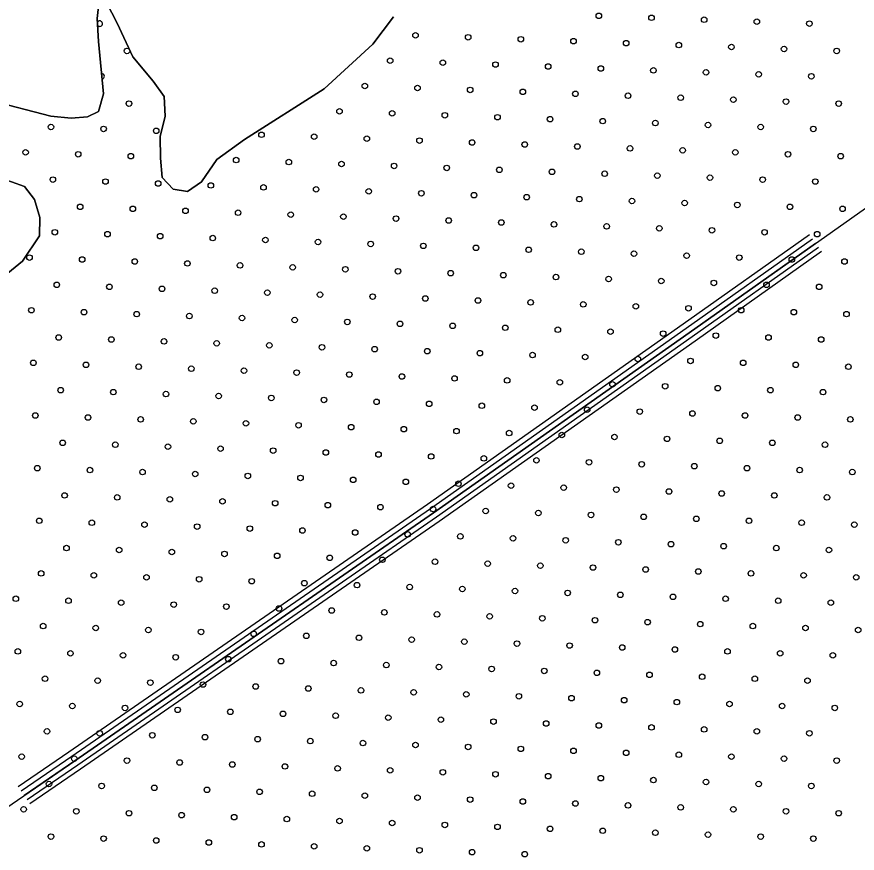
# Model space of a CAD drawing. Extents: x 1788175 to 1969470, y 584502 to 738744.
# Drawn here: x 1824774 to 1827993, y 721083 to 724287 of the extents above; entities that cross this region are included whole.
import ezdxf

# ---------------------------------------------------------------- set-up
doc = ezdxf.new("R2010")
doc.units = 0
for name, color, linetype in [('DESIGN - SCRATCH - User 1', 7, 'Continuous'), ('DESIGN - TRAFFIC CONTROL PERMANENT - Pavement Marking Text', 7, 'Continuous'), ('DESIGN - TRANSPORTATION - Edge of Traveled Way', 7, 'Continuous'), ('SURVEY - DRAINAGE - Natural Features', 7, 'Continuous')]:
    doc.layers.add(name, color=color, linetype=linetype)

msp = doc.modelspace()

# ---------------------------------------------------------------- linework, layer by layer
at = {"layer": 'DESIGN - SCRATCH - User 1'}
for points in [[(1825087.3, 724325.9), (1825082.6, 724279.9), (1825087.2, 724191.7), (1825106.1, 723991.2), (1825087, 723923.4), (1825044.7, 723904), (1824982.5, 723898.9), (1824904.6, 723906), (1824677.4, 723965.5)], [(1826217.4, 724287.2), (1826137.7, 724182.3), (1825950.9, 724010.8), (1825645.7, 723817), (1825540.4, 723740.4), (1825481.1, 723655.2), (1825428.5, 723617.9), (1825372.6, 723626.7), (1825331.2, 723671.4), (1825324.4, 723745.6), (1825323.7, 723827.7), (1825342.9, 723905.6), (1825338.1, 723981.7), (1825297, 724040.4), (1825218.4, 724133.7), (1825158.4, 724262.8), (1825117.6, 724341.5)], [(1824702.8, 723672.7), (1824804.3, 723637.1), (1824841.6, 723586.5), (1824862.5, 723518.1), (1824861.4, 723448), (1824795.9, 723350.8), (1824674.2, 723252.5)]]:
    msp.add_lwpolyline(points, dxfattribs=at)
at = {"layer": 'DESIGN - TRAFFIC CONTROL PERMANENT - Pavement Marking Text'}
for centre in [(1827003.1, 724290.4), (1827204.7, 724283), (1827406.4, 724275.5), (1827608, 724268), (1827809.6, 724260.6), (1826301.2, 724215.8), (1826502.8, 724208.3), (1826704.5, 724200.8), (1826906.1, 724193.4), (1827107.7, 724185.9), (1827309.3, 724178.4), (1827510.9, 724171), (1825196.1, 724156), (1827712.5, 724163.5), (1827914.1, 724156), (1826204.2, 724118.7), (1826405.8, 724111.2), (1826607.4, 724103.8), (1826809, 724096.3), (1827010.6, 724088.8), (1827212.2, 724081.4), (1827413.8, 724073.9), (1827615.4, 724066.4), (1827817, 724058.9), (1826107.1, 724021.6), (1826308.7, 724014.1), (1826510.3, 724006.7), (1826711.9, 723999.2), (1826913.5, 723991.7), (1827115.1, 723984.3), (1825203.6, 723954.4), (1827316.8, 723976.8), (1827518.4, 723969.3), (1827720, 723961.9), (1827921.6, 723954.4), (1826010, 723924.5), (1826211.6, 723917.1), (1826413.2, 723909.6), (1826614.9, 723902.1), (1826816.5, 723894.7), (1827018.1, 723887.2), (1824904.9, 723864.8), (1825106.5, 723857.3), (1825308.1, 723849.9), (1827219.7, 723879.7), (1827421.3, 723872.3), (1827622.9, 723864.8), (1827824.5, 723857.3), (1825711.3, 723834.9), (1825912.9, 723827.5), (1826114.6, 723820), (1826316.2, 723812.5), (1826517.8, 723805.1), (1826719.4, 723797.6), (1826921, 723790.1), (1824807.8, 723767.7), (1825009.4, 723760.3), (1825211, 723752.8), (1827122.6, 723782.7), (1827324.2, 723775.2), (1827525.8, 723767.7), (1827727.4, 723760.3), (1827929.1, 723752.8), (1825614.3, 723737.9), (1825815.9, 723730.4), (1826017.5, 723722.9), (1826219.1, 723715.5), (1826420.7, 723708), (1826622.3, 723700.5), (1826823.9, 723693.1), (1824912.4, 723663.2), (1827025.5, 723685.6), (1827227.1, 723678.1), (1827428.8, 723670.7), (1827630.4, 723663.2), (1825114, 723655.7), (1825315.6, 723648.3), (1825517.2, 723640.8), (1825718.8, 723633.3), (1825920.4, 723625.9), (1827832, 723655.7), (1826122, 723618.4), (1826323.6, 723610.9), (1826525.2, 723603.5), (1826726.9, 723596), (1826928.5, 723588.5), (1827130.1, 723581.1), (1827331.7, 723573.6), (1827533.3, 723566.1), (1825016.9, 723558.7), (1825218.5, 723551.2), (1825420.1, 723543.7), (1825621.7, 723536.3), (1825823.3, 723528.8), (1827734.9, 723558.7), (1827936.5, 723551.2), (1826025, 723521.3), (1826226.6, 723513.9), (1826428.2, 723506.4), (1826629.8, 723498.9), (1826831.4, 723491.5), (1827033, 723484), (1827234.6, 723476.5), (1827436.2, 723469.1), (1824919.8, 723461.6), (1825121.4, 723454.1), (1825323.1, 723446.7), (1825524.7, 723439.2), (1825726.3, 723431.7), (1827637.8, 723461.6), (1827839.4, 723454.1), (1825927.9, 723424.3), (1826129.5, 723416.8), (1826331.1, 723409.3), (1826532.7, 723401.8), (1826734.3, 723394.4), (1826935.9, 723386.9), (1827137.5, 723379.4), (1827339.2, 723372), (1824822.8, 723364.5), (1825024.4, 723357), (1825226, 723349.6), (1825427.6, 723342.1), (1825629.2, 723334.6), (1827540.8, 723364.5), (1827742.4, 723357), (1827944, 723349.6), (1825830.8, 723327.2), (1826032.4, 723319.7), (1826234, 723312.2), (1826435.6, 723304.8), (1826637.3, 723297.3), (1826838.9, 723289.8), (1827040.5, 723282.4), (1827242.1, 723274.9), (1824927.3, 723260), (1825128.9, 723252.5), (1825330.5, 723245), (1825532.1, 723237.6), (1827443.7, 723267.4), (1827645.3, 723260), (1827846.9, 723252.5), (1825733.7, 723230.1), (1825935.4, 723222.6), (1826137, 723215.2), (1826338.6, 723207.7), (1826540.2, 723200.2), (1826741.8, 723192.8), (1826943.4, 723185.3), (1827145, 723177.8), (1824830.2, 723162.9), (1825031.8, 723155.4), (1825233.4, 723148), (1827346.6, 723170.4), (1827548.2, 723162.9), (1827749.8, 723155.4), (1827951.5, 723148), (1825435.1, 723140.5), (1825636.7, 723133), (1825838.3, 723125.6), (1826039.9, 723118.1), (1826241.5, 723110.6), (1826443.1, 723103.2), (1826644.7, 723095.7), (1826846.3, 723088.2), (1827047.9, 723080.8), (1824934.8, 723058.4), (1825136.4, 723050.9), (1827249.6, 723073.3), (1827451.2, 723065.8), (1827652.8, 723058.4), (1827854.4, 723050.9), (1825338, 723043.4), (1825539.6, 723036), (1825741.2, 723028.5), (1825942.8, 723021), (1826144.4, 723013.6), (1826346, 723006.1), (1826547.6, 722998.6), (1826749.3, 722991.2), (1826950.9, 722983.7), (1824837.7, 722961.3), (1825039.3, 722953.8), (1827152.5, 722976.2), (1827354.1, 722968.8), (1827555.7, 722961.3), (1827757.3, 722953.8), (1825240.9, 722946.4), (1825442.5, 722938.9), (1825644.1, 722931.4), (1825845.7, 722924), (1826047.4, 722916.5), (1827958.9, 722946.4), (1826249, 722909), (1826450.6, 722901.6), (1826652.2, 722894.1), (1826853.8, 722886.6), (1824942.2, 722856.8), (1827055.4, 722879.2), (1827257, 722871.7), (1827458.6, 722864.2), (1827660.2, 722856.8), (1825143.8, 722849.3), (1825345.5, 722841.8), (1825547.1, 722834.4), (1825748.7, 722826.9), (1825950.3, 722819.4), (1827861.8, 722849.3), (1826151.9, 722812), (1826353.5, 722804.5), (1826555.1, 722797), (1826756.7, 722789.6), (1824845.2, 722759.7), (1826958.3, 722782.1), (1827159.9, 722774.6), (1827361.6, 722767.2), (1827563.2, 722759.7), (1825046.8, 722752.2), (1825248.4, 722744.7), (1825450, 722737.3), (1825651.6, 722729.8), (1827764.8, 722752.2), (1827966.4, 722744.7), (1825853.2, 722722.3), (1826054.8, 722714.9), (1826256.4, 722707.4), (1826458, 722699.9), (1826659.7, 722692.5), (1826861.3, 722685), (1827062.9, 722677.5), (1827264.5, 722670.1), (1827466.1, 722662.6), (1824949.7, 722655.1), (1825151.3, 722647.7), (1825352.9, 722640.2), (1825554.5, 722632.7), (1827667.7, 722655.1), (1827869.3, 722647.7), (1825756.1, 722625.3), (1825957.8, 722617.8), (1826159.4, 722610.3), (1826361, 722602.9), (1826562.6, 722595.4), (1826764.2, 722587.9), (1826965.8, 722580.5), (1827167.4, 722573), (1827369, 722565.5), (1824852.6, 722558.1), (1825054.2, 722550.6), (1825255.8, 722543.1), (1825457.5, 722535.7), (1827570.6, 722558.1), (1827772.2, 722550.6), (1827973.9, 722543.1), (1825659.1, 722528.2), (1825860.7, 722520.7), (1826062.3, 722513.3), (1826263.9, 722505.8), (1826465.5, 722498.3), (1826667.1, 722490.9), (1826868.7, 722483.4), (1827070.3, 722475.9), (1827272, 722468.5), (1824957.2, 722453.5), (1825158.8, 722446.1), (1825360.4, 722438.6), (1827473.6, 722461), (1827675.2, 722453.5), (1827876.8, 722446.1), (1825562, 722431.1), (1825763.6, 722423.7), (1825965.2, 722416.2), (1826166.8, 722408.7), (1826368.4, 722401.3), (1826570, 722393.8), (1826771.7, 722386.3), (1826973.3, 722378.9), (1827174.9, 722371.4), (1824860.1, 722356.5), (1825061.7, 722349), (1825263.3, 722341.5), (1827376.5, 722363.9), (1827578.1, 722356.5), (1827779.7, 722349), (1827981.3, 722341.5), (1825464.9, 722334.1), (1825666.5, 722326.6), (1825868.1, 722319.1), (1826069.8, 722311.7), (1826271.4, 722304.2), (1826473, 722296.7), (1826674.6, 722289.3), (1826876.2, 722281.8), (1827077.8, 722274.3), (1824964.6, 722251.9), (1825166.2, 722244.5), (1827279.4, 722266.9), (1827481, 722259.4), (1827682.6, 722251.9), (1827884.2, 722244.5), (1825367.9, 722237), (1825569.5, 722229.5), (1825771.1, 722222.1), (1825972.7, 722214.6), (1826174.3, 722207.1), (1826375.9, 722199.7), (1826577.5, 722192.2), (1826779.1, 722184.7), (1826980.7, 722177.3), (1824867.6, 722154.9), (1825069.2, 722147.4), (1827182.3, 722169.8), (1827384, 722162.3), (1827585.6, 722154.9), (1827787.2, 722147.4), (1825270.8, 722139.9), (1825472.4, 722132.5), (1825674, 722125), (1825875.6, 722117.5), (1827988.8, 722139.9), (1826077.2, 722110.1), (1826278.8, 722102.6), (1826480.4, 722095.1), (1826682.1, 722087.6), (1826883.7, 722080.2), (1824770.5, 722057.8), (1824972.1, 722050.3), (1827085.3, 722072.7), (1827286.9, 722065.2), (1827488.5, 722057.8), (1827690.1, 722050.3), (1825173.7, 722042.8), (1825375.3, 722035.4), (1825576.9, 722027.9), (1825778.5, 722020.4), (1827891.7, 722042.8), (1825980.2, 722013), (1826181.8, 722005.5), (1826383.4, 721998), (1826585, 721990.6), (1826786.6, 721983.1), (1824875, 721953.2), (1826988.2, 721975.6), (1827189.8, 721968.2), (1827391.4, 721960.7), (1827593, 721953.2), (1825076.6, 721945.8), (1825278.2, 721938.3), (1825479.9, 721930.8), (1825681.5, 721923.4), (1827794.6, 721945.8), (1827996.3, 721938.3), (1825883.1, 721915.9), (1826084.7, 721908.4), (1826286.3, 721901), (1826487.9, 721893.5), (1826689.5, 721886), (1824778, 721856.2), (1826891.1, 721878.6), (1827092.7, 721871.1), (1827294.4, 721863.6), (1827496, 721856.2), (1824979.6, 721848.7), (1825181.2, 721841.2), (1825382.8, 721833.8), (1825584.4, 721826.3), (1827697.6, 721848.7), (1827899.2, 721841.2), (1825786, 721818.8), (1825987.6, 721811.4), (1826189.2, 721803.9), (1826390.8, 721796.4), (1826592.5, 721789), (1826794.1, 721781.5), (1826995.7, 721774), (1827197.3, 721766.6), (1827398.9, 721759.1), (1824882.5, 721751.6), (1825084.1, 721744.2), (1825285.7, 721736.7), (1825487.3, 721729.2), (1827600.5, 721751.6), (1827802.1, 721744.2), (1825688.9, 721721.8), (1825890.5, 721714.3), (1826092.2, 721706.8), (1826293.8, 721699.4), (1826495.4, 721691.9), (1826697, 721684.4), (1826898.6, 721677), (1827100.2, 721669.5), (1827301.8, 721662), (1824785.4, 721654.6), (1824987, 721647.1), (1825188.6, 721639.6), (1825390.3, 721632.2), (1827503.4, 721654.6), (1827705, 721647.1), (1827906.7, 721639.6), (1825591.9, 721624.7), (1825793.5, 721617.2), (1825995.1, 721609.8), (1826196.7, 721602.3), (1826398.3, 721594.8), (1826599.9, 721587.4), (1826801.5, 721579.9), (1827003.1, 721572.4), (1827204.7, 721565), (1824890, 721550), (1825091.6, 721542.6), (1825293.2, 721535.1), (1827406.4, 721557.5), (1827608, 721550), (1827809.6, 721542.6), (1825494.8, 721527.6), (1825696.4, 721520.2), (1825898, 721512.7), (1826099.6, 721505.2), (1826301.2, 721497.8), (1826502.8, 721490.3), (1826704.5, 721482.8), (1826906.1, 721475.4), (1827107.7, 721467.9), (1824792.9, 721453), (1824994.5, 721445.5), (1825196.1, 721438), (1827309.3, 721460.4), (1827510.9, 721453), (1827712.5, 721445.5), (1827914.1, 721438), (1825397.7, 721430.5), (1825599.3, 721423.1), (1825800.9, 721415.6), (1826002.6, 721408.1), (1826204.2, 721400.7), (1826405.8, 721393.2), (1826607.4, 721385.7), (1826809, 721378.3), (1824897.4, 721348.4), (1825099, 721340.9), (1827010.6, 721370.8), (1827212.2, 721363.3), (1827413.8, 721355.9), (1827615.4, 721348.4), (1827817, 721340.9), (1825300.7, 721333.5), (1825502.3, 721326), (1825703.9, 721318.5), (1825905.5, 721311.1), (1826107.1, 721303.6), (1826308.7, 721296.1), (1826510.3, 721288.7), (1826711.9, 721281.2), (1824800.4, 721251.3), (1825002, 721243.9), (1826913.5, 721273.7), (1827115.1, 721266.3), (1827316.8, 721258.8), (1827518.4, 721251.3), (1827720, 721243.9), (1825203.6, 721236.4), (1825405.2, 721228.9), (1825606.8, 721221.5), (1825808.4, 721214), (1827921.6, 721236.4), (1826010, 721206.5), (1826211.6, 721199.1), (1826413.2, 721191.6), (1826614.9, 721184.1), (1824904.9, 721146.8), (1826816.5, 721176.7), (1827018.1, 721169.2), (1827219.7, 721161.7), (1827421.3, 721154.3), (1827622.9, 721146.8), (1825106.5, 721139.3), (1825308.1, 721131.9), (1825509.7, 721124.4), (1825711.3, 721116.9), (1827824.5, 721139.3), (1825912.9, 721109.5), (1826114.6, 721102), (1826316.2, 721094.5), (1826517.8, 721087.1), (1826719.4, 721079.6)]:
    msp.add_circle(centre, 10.6, dxfattribs=at)
for centre, start, end in [((1825091.6, 724260.6), 223.9625, 142.0415), ((1825099, 724058.9), 278.9095, 91.8433), ((1825300.7, 724051.5), 200.2322, 239.9964), ((1825808.4, 723932), 282.1664, 322.6518)]:
    msp.add_arc(centre, 10.6, start, end, dxfattribs=at)
at = {"layer": 'DESIGN - TRANSPORTATION - Edge of Traveled Way'}
for points in [[(1824677.4, 723965.5), (1824904.6, 723906), (1824982.5, 723898.9), (1825044.7, 723904), (1825087, 723923.4), (1825106.1, 723991.2), (1825087.2, 724191.7), (1825082.6, 724279.9), (1825087.3, 724325.9)], [(1825117.6, 724341.5), (1825158.4, 724262.8), (1825218.4, 724133.7), (1825297, 724040.4), (1825338.1, 723981.7), (1825342.9, 723905.6), (1825323.7, 723827.7), (1825324.4, 723745.6), (1825331.2, 723671.4), (1825372.6, 723626.7), (1825428.5, 723617.9), (1825481.1, 723655.2), (1825540.4, 723740.4), (1825645.7, 723817), (1825950.9, 724010.8), (1826137.7, 724182.3), (1826217.4, 724287.2)], [(1824674.2, 723252.5), (1824795.9, 723350.8), (1824861.4, 723448), (1824862.5, 723518.1), (1824841.6, 723586.5), (1824804.3, 723637.1), (1824702.8, 723672.7)]]:
    msp.add_lwpolyline(points, dxfattribs=at)
at = {"layer": 'SURVEY - DRAINAGE - Natural Features'}
for points in [[(1821181.2, 719471.5), (1821451.1, 719608.9), (1821747.4, 719738.7), (1822445.7, 719988.8), (1822675.2, 720073.5), (1823330.7, 720398.3), (1824014.9, 720764.7), (1824996.1, 721437.2), (1826369.8, 722386.3), (1827349.3, 723076.9), (1828373.3, 723800.8), (1829431.2, 724648.4), (1830739.3, 725746.7), (1832581.2, 727327.8)], [(1827810.2, 723451.7), (1827326.2, 723109.5), (1826346.9, 722419.1), (1824973.4, 721470.2), (1824779.5, 721337.3)], [(1827821.7, 723435.4), (1827337.7, 723093.2), (1826358.4, 722402.7), (1824984.7, 721453.7), (1824790.8, 721320.8)], [(1827833.3, 723419), (1827349.3, 723076.9), (1826369.8, 722386.3), (1824996.1, 721437.2), (1824802.1, 721304.3)], [(1827844.8, 723402.7), (1827360.8, 723060.5), (1826381.3, 722369.9), (1825007.4, 721420.8), (1824813.4, 721287.8)], [(1827855.8, 723387.2), (1827371.8, 723045), (1826392.2, 722354.3), (1825018.2, 721405.1), (1824824.2, 721272.1)]]:
    msp.add_lwpolyline(points, dxfattribs=at)

doc.saveas('drawing.dxf')
